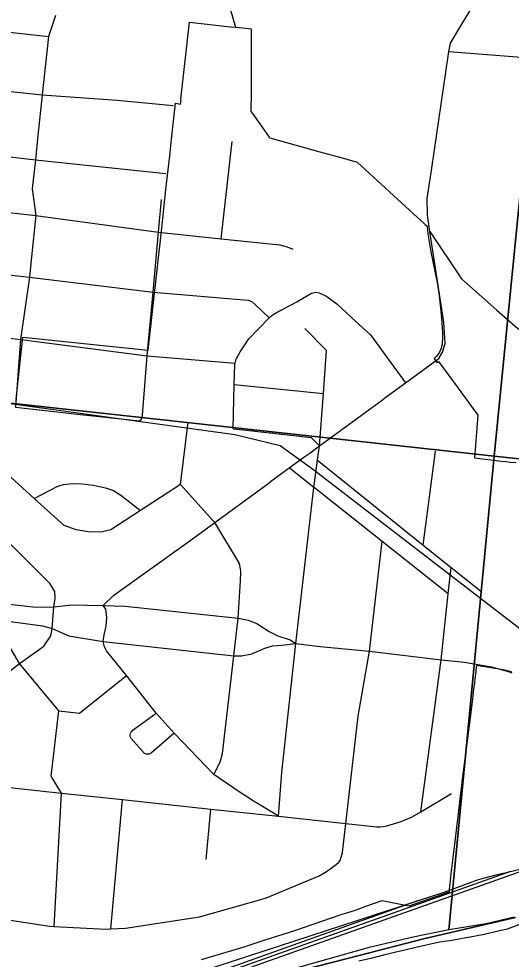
# Model space of a CAD drawing. Extents: x 0 to 34, y 0 to 22.
# Drawn here: x 4.0699 to 4.2942, y 18.1401 to 18.5686 of the extents above; entities that cross this region are included whole.
import ezdxf

# ---------------------------------------------------------------- set-up
doc = ezdxf.new("R2010")
doc.units = 0
for name, color, linetype in [('GM_X_City_Street', 7, 'Continuous'), ('GM_X_Corporation', 7, 'Continuous'), ('GM_X_County_Road', 7, 'Continuous'), ('GM_X_Major_River', 7, 'Continuous'), ('GM_X_Rail_Line', 7, 'Continuous'), ('GM_X_Section', 7, 'Continuous'), ('GM_X_Township_Road', 7, 'Continuous'), ('GM_X_US_Route', 7, 'Continuous')]:
    doc.layers.add(name, color=color, linetype=linetype)

msp = doc.modelspace()

# ---------------------------------------------------------------- linework, layer by layer
at = {"layer": 'GM_X_City_Street'}
for p, q in [((4.16206, 18.46842), (4.16713, 18.51268)), ((4.12841, 18.41508), (4.16845, 18.41164)), ((4.16809, 18.40197), (4.20867, 18.3978)), ((4.2542, 18.32877), (4.25972, 18.37159)), ((4.08817, 18.25323), (4.07024, 18.27487)), ((4.11187, 18.15384), (4.11717, 18.21278)), ((4.15522, 18.18551), (4.1574, 18.2085))]:
    msp.add_line(p, q, dxfattribs=at)
for points in [[(4.1595, 18.59627), (4.16858, 18.56479), (4.17194, 18.56445), (4.17579, 18.56405), (4.17576, 18.54978), (4.17573, 18.5355), (4.1757, 18.52633), (4.17633, 18.52545), (4.17976, 18.5207), (4.18403, 18.51477), (4.18428, 18.51442), (4.20704, 18.50806), (4.21727, 18.50521), (4.22407, 18.50331), (4.25158, 18.47808), (4.25462, 18.4753), (4.25509, 18.47486), (4.25591, 18.47406), (4.25606, 18.47234), (4.25623, 18.47068), (4.25764, 18.46237), (4.26054, 18.44839), (4.26149, 18.44251), (4.26254, 18.43228), (4.26297, 18.42566), (4.26301, 18.4227), (4.26285, 18.42127), (4.26276, 18.42027), (4.26257, 18.41929), (4.26234, 18.41851), (4.26206, 18.41776), (4.26151, 18.41665), (4.26083, 18.41561), (4.26003, 18.41466), (4.25912, 18.41382), (4.26052, 18.4119), (4.2612, 18.4124), (4.27009, 18.40026), (4.27323, 18.39591), (4.27908, 18.38797), (4.27844, 18.38013), (4.27749, 18.36849), (4.28978, 18.36706), (4.29159, 18.36686), (4.29394, 18.36661), (4.2963, 18.36635)], [(3.7882, 18.56599), (3.82536, 18.56174), (3.87774, 18.55574), (3.92064, 18.55083), (3.9513, 18.54761), (4.01474, 18.54094), (4.08062, 18.534), (4.11469, 18.53157), (4.14025, 18.52918)], [(4.26589, 18.55371), (4.30083, 18.551), (4.30347, 18.55019), (4.30588, 18.54673), (4.31178, 18.53712), (4.33423, 18.50763), (4.33816, 18.5049), (4.34157, 18.50408), (4.34955, 18.50451), (4.37943, 18.50798), (4.38207, 18.50717), (4.38451, 18.50522), (4.40165, 18.48724)], [(3.95563, 18.51853), (4.01159, 18.51205), (4.07747, 18.50443), (4.08622, 18.50342), (4.1369, 18.49816)], [(4.13363, 18.47139), (4.16206, 18.46842), (4.18878, 18.46563), (4.19056, 18.46523), (4.19212, 18.46474), (4.19484, 18.46364)], [(4.25721, 18.47167), (4.27166, 18.45018), (4.28773, 18.43583), (4.29726, 18.42749), (4.30252, 18.42416), (4.31249, 18.41866), (4.33151, 18.40977), (4.34186, 18.40445), (4.34676, 18.40247), (4.35169, 18.40238), (4.36158, 18.40316)], [(4.13109, 18.44402), (4.17447, 18.44041), (4.17616, 18.4398), (4.17783, 18.43823), (4.18403, 18.43239)], [(4.16756, 18.38183), (4.16809, 18.40197), (4.16833, 18.41114), (4.16845, 18.41164), (4.16876, 18.41289), (4.16891, 18.41348), (4.1708, 18.41693), (4.17475, 18.42272), (4.18403, 18.43239), (4.18471, 18.4331), (4.18652, 18.43433), (4.19665, 18.43963), (4.20322, 18.44364), (4.20514, 18.44403), (4.20683, 18.44373), (4.2102, 18.44213), (4.21485, 18.43877), (4.22355, 18.43055), (4.23022, 18.42467), (4.24616, 18.40276)], [(4.20693, 18.37404), (4.20867, 18.3978), (4.2101, 18.4174), (4.20031, 18.42755)], [(4.12496, 18.38543), (4.12564, 18.38598), (4.12612, 18.38676), (4.12636, 18.38805), (4.12841, 18.41508)], [(4.08587, 18.30069), (4.08645, 18.30438), (4.08638, 18.30763), (4.08414, 18.31125), (4.04623, 18.34898), (4.04518, 18.35025), (4.01255, 18.38962), (4.01161, 18.39067)], [(4.06838, 18.39161), (4.09799, 18.38837), (4.12496, 18.38543)], [(4.15878, 18.22426), (4.16173, 18.22984), (4.16279, 18.2338), (4.16788, 18.27827), (4.1699, 18.29541), (4.17098, 18.3125), (4.17115, 18.31681), (4.17096, 18.31803), (4.17045, 18.32032), (4.15917, 18.33907), (4.15815, 18.3402), (4.14353, 18.35641), (4.14715, 18.38484)], [(4.16756, 18.38183), (4.17213, 18.38131), (4.20314, 18.37784), (4.20693, 18.37404)], [(4.18818, 18.20522), (4.18973, 18.22509), (4.19619, 18.28399), (4.20428, 18.3551), (4.20601, 18.36744), (4.20693, 18.37404)], [(4.20601, 18.36744), (4.2542, 18.32877), (4.26684, 18.31862), (4.28019, 18.30791)], [(4.14353, 18.35641), (4.12544, 18.34462), (4.11184, 18.33576), (4.10745, 18.33471), (4.10148, 18.33482), (4.09602, 18.33569), (4.09064, 18.33765), (4.07697, 18.35001), (4.06083, 18.3646)], [(4.26555, 18.30652), (4.23544, 18.33039), (4.20457, 18.35487), (4.20428, 18.3551), (4.19313, 18.36394)], [(4.07697, 18.35001), (4.08768, 18.3556), (4.09033, 18.35638), (4.09428, 18.35687), (4.09887, 18.35676), (4.10403, 18.35611), (4.10949, 18.35491), (4.11309, 18.3536), (4.11641, 18.35154), (4.12544, 18.34462)], [(4.21888, 18.20195), (4.22455, 18.25081), (4.22971, 18.28037), (4.23544, 18.33039)], [(4.25307, 18.20726), (4.26233, 18.27643), (4.26555, 18.30652), (4.26684, 18.31862)], [(4.00199, 18.22439), (4.03626, 18.24933), (4.05108, 18.26012), (4.07024, 18.27487), (4.08139, 18.28268), (4.08446, 18.28742), (4.08508, 18.29078), (4.08587, 18.30069)], [(4.1753, 18.21311), (4.17122, 18.2157), (4.16116, 18.22263), (4.15878, 18.22426), (4.14075, 18.24303), (4.1325, 18.25224), (4.11907, 18.26938), (4.10983, 18.28054), (4.10905, 18.28239), (4.1083, 18.28485), (4.10876, 18.28795), (4.10969, 18.29188), (4.11004, 18.2958), (4.10955, 18.29951), (4.10836, 18.30122)], [(4.07024, 18.27487), (4.06513, 18.28361), (4.0649, 18.29411)], [(4.08817, 18.25323), (4.09765, 18.25221), (4.11907, 18.26938)], [(4.08944, 18.21574), (4.08469, 18.22351), (4.08817, 18.25323)], [(4.14075, 18.24303), (4.13034, 18.23409), (4.12922, 18.23354), (4.12809, 18.23354), (4.12718, 18.23382), (4.12112, 18.24068), (4.12066, 18.24153), (4.12066, 18.24255), (4.12106, 18.24357), (4.12208, 18.24458), (4.1325, 18.25224)], [(4.00199, 18.22439), (4.05866, 18.21901), (4.08944, 18.21574), (4.11717, 18.21278), (4.1574, 18.2085), (4.18818, 18.20522), (4.21888, 18.20195), (4.23304, 18.20044), (4.23459, 18.20044), (4.23592, 18.2005), (4.23762, 18.20082), (4.24412, 18.20287), (4.24912, 18.20489), (4.25307, 18.20726), (4.26706, 18.21564)], [(4.08603, 18.15496), (4.08928, 18.21284), (4.08944, 18.21574)], [(4.18818, 18.20522), (4.17939, 18.21052), (4.17612, 18.21259), (4.1753, 18.21311)], [(4.05197, 18.16003), (4.08106, 18.15552), (4.08397, 18.15506), (4.08603, 18.15496), (4.10672, 18.15389), (4.1107, 18.15378), (4.11187, 18.15384), (4.11849, 18.15415), (4.15223, 18.15934), (4.18225, 18.16787), (4.20683, 18.17806), (4.21013, 18.18002), (4.21456, 18.18318), (4.21576, 18.18427), (4.21631, 18.18503), (4.21683, 18.18651), (4.21736, 18.18862), (4.21888, 18.20195)]]:
    msp.add_lwpolyline(points, dxfattribs=at)
at = {"layer": 'GM_X_Corporation'}
for points in [[(4.06875, 18.39529), (4.07174, 18.42348), (4.12891, 18.41756), (4.13502, 18.47323), (4.13698, 18.49083), (4.13868, 18.50612), (4.13952, 18.51378), (4.14101, 18.52744), (4.1413, 18.53013), (4.14362, 18.52974), (4.14388, 18.532), (4.14376, 18.53202), (4.14766, 18.56714), (4.16631, 18.56505), (4.16858, 18.56479), (4.17194, 18.56445), (4.17579, 18.56405), (4.17576, 18.54978), (4.17573, 18.5355), (4.1757, 18.52633), (4.17633, 18.52545), (4.17976, 18.5207), (4.18403, 18.51477), (4.18428, 18.51442), (4.20704, 18.50806), (4.21727, 18.50521), (4.22407, 18.50331), (4.25158, 18.47808), (4.25462, 18.4753), (4.25509, 18.47486), (4.25591, 18.47406), (4.25606, 18.47234), (4.25623, 18.47068), (4.25764, 18.46237), (4.26054, 18.44839), (4.26149, 18.44251), (4.26254, 18.43228), (4.26297, 18.42566), (4.26301, 18.4227), (4.26285, 18.42127), (4.26276, 18.42027), (4.26257, 18.41929), (4.26234, 18.41851), (4.26206, 18.41776), (4.26151, 18.41665), (4.26083, 18.41561), (4.26003, 18.41466), (4.25912, 18.41382), (4.26052, 18.4119), (4.2612, 18.4124), (4.27009, 18.40026), (4.27323, 18.39591), (4.27908, 18.38797), (4.27844, 18.38013), (4.27749, 18.36849), (4.28978, 18.36706), (4.29159, 18.36686), (4.29394, 18.36661), (4.2963, 18.36635)], [(4.29441, 18.27095), (4.29066, 18.272), (4.27843, 18.27392), (4.2782, 18.272), (4.27807, 18.27095), (4.27769, 18.26777), (4.27747, 18.266), (4.27711, 18.26306), (4.27658, 18.25855), (4.27595, 18.25365), (4.27534, 18.24882), (4.27475, 18.24421), (4.27416, 18.23963), (4.27356, 18.23493), (4.27295, 18.23016), (4.27237, 18.22562), (4.27222, 18.22438), (4.27182, 18.22096), (4.27174, 18.22029), (4.27131, 18.21675), (4.27089, 18.2132), (4.2707, 18.2116), (4.26992, 18.20515), (4.26963, 18.2027), (4.26934, 18.20026), (4.2687, 18.19491), (4.26767, 18.18628), (4.26679, 18.17897), (4.2666, 18.1774), (4.26642, 18.17583), (4.26627, 18.1746), (4.26577, 18.17054), (4.24769, 18.16424), (4.24, 18.1657), (4.2353, 18.16659), (4.22794, 18.16407), (4.22362, 18.16247), (4.21924, 18.16106), (4.21714, 18.16042), (4.2079, 18.15718), (4.19553, 18.15299), (4.18206, 18.14865), (4.17242, 18.14557), (4.16273, 18.14261), (4.15301, 18.13977)], [(4.29617, 18.15903), (4.25429, 18.14934), (4.22501, 18.14181), (4.13849, 18.11956)], [(4.13849, 18.11956), (4.22501, 18.14181), (4.25429, 18.14934), (4.29617, 18.15903)]]:
    msp.add_lwpolyline(points, dxfattribs=at)
at = {"layer": 'GM_X_County_Road'}
for points in [[(4.25721, 18.47167), (4.25621, 18.47822), (4.25619, 18.47922), (4.25599, 18.48678), (4.25814, 18.50062), (4.26552, 18.55163), (4.26589, 18.55371), (4.26657, 18.5575), (4.27127, 18.56541), (4.28004, 18.58007), (4.31283, 18.63494), (4.31329, 18.63615), (4.31363, 18.63736), (4.31411, 18.64488), (4.31618, 18.66825), (4.31983, 18.7096), (4.33099, 18.83279)], [(4.23561, 18.39504), (4.23669, 18.39583), (4.24616, 18.40276), (4.26132, 18.41387), (4.26289, 18.41669), (4.2641, 18.42066), (4.26351, 18.43037), (4.25721, 18.47167)], [(4.20244, 18.37075), (4.20693, 18.37404), (4.23561, 18.39504)], [(4.1846, 18.35769), (4.19313, 18.36394), (4.19974, 18.36878), (4.20244, 18.37075)], [(4.14907, 18.33167), (4.15917, 18.33907), (4.18332, 18.35675), (4.1846, 18.35769)], [(4.10836, 18.30122), (4.11328, 18.3059), (4.14638, 18.3297), (4.14907, 18.33167)]]:
    msp.add_lwpolyline(points, dxfattribs=at)
at = {"layer": 'GM_X_Major_River'}
msp.add_lwpolyline([(4.29778, 18.15569), (4.29242, 18.15374), (4.28765, 18.15273), (4.28192, 18.15137), (4.27715, 18.15035), (4.272, 18.14954), (4.26723, 18.14853), (4.26152, 18.14774), (4.25083, 18.14536), (4.24586, 18.14417), (4.24109, 18.14316), (4.23613, 18.14196), (4.23097, 18.14058), (4.22486, 18.13922)], dxfattribs=at)
at = {"layer": 'GM_X_Rail_Line'}
for points in [[(4.31008, 18.28146), (4.20438, 18.36289), (4.18895, 18.37397), (4.16841, 18.37909), (4.02522, 18.39882), (3.29119, 18.47469), (3.25437, 18.47634)], [(4.31103, 18.18445), (4.15875, 18.1303), (4.13984, 18.12578), (4.11621, 18.12167), (4.09525, 18.11941), (4.08436, 18.11859), (4.07367, 18.11921)], [(4.294, 18.18004), (4.30507, 18.18271), (4.31103, 18.18445)], [(4.294, 18.18004), (4.15831, 18.13179), (4.13953, 18.1273), (4.11599, 18.12321), (4.09511, 18.12096), (4.08434, 18.12015), (4.07835, 18.12049)], [(4.25204, 18.16677), (4.26376, 18.17058), (4.27938, 18.17634), (4.28801, 18.1786), (4.294, 18.18004)], [(4.08304, 18.12178), (4.08415, 18.12208), (4.09792, 18.12373), (4.11847, 18.12681), (4.12957, 18.12907), (4.15382, 18.13482), (4.25204, 18.16677)], [(4.25204, 18.16677), (4.15787, 18.13329), (4.13922, 18.12883), (4.11578, 18.12475), (4.09497, 18.12251), (4.08433, 18.1217), (4.08304, 18.12178)]]:
    msp.add_lwpolyline(points, dxfattribs=at)
at = {"layer": 'GM_X_Section'}
for points in [[(3.84478, 18.91854), (4.33236, 18.83277), (4.28649, 18.36934), (3.78896, 18.4239)], [(4.33236, 18.83277), (4.83487, 18.81908), (4.78481, 18.31634), (4.28649, 18.36934)]]:
    msp.add_lwpolyline(points, close=True, dxfattribs=at)
for points in [[(3.73932, 17.95816), (3.78896, 18.4239), (4.28649, 18.36934), (4.26587, 18.15348), (4.24952, 18.15002), (4.22954, 18.14532), (4.19297, 18.13506)], [(4.29553, 18.15914), (4.28278, 18.15618), (4.26587, 18.15348), (4.28649, 18.36934), (4.78481, 18.31634)]]:
    msp.add_lwpolyline(points, dxfattribs=at)
at = {"layer": 'GM_X_Township_Road'}
msp.add_line((4.07552, 18.42186), (4.12841, 18.41508), dxfattribs=at)
for points in [[(3.96727, 18.57355), (4.01767, 18.56791), (4.08343, 18.56054)], [(4.0866, 18.57014), (4.08343, 18.56054), (4.08062, 18.534), (4.07865, 18.51552)], [(4.07865, 18.51552), (4.07747, 18.50443), (4.07606, 18.49111), (4.07766, 18.47894), (4.07575, 18.46021)], [(3.96, 18.48917), (4.01018, 18.48637), (4.07766, 18.47894), (4.13363, 18.47139)], [(4.12841, 18.41508), (4.13109, 18.44402), (4.13363, 18.47139), (4.13501, 18.48626)], [(3.96396, 18.4626), (4.00741, 18.45836), (4.0748, 18.45084), (4.13109, 18.44402)], [(4.07575, 18.46021), (4.0748, 18.45084), (4.07076, 18.42247), (4.06838, 18.39161)], [(3.86662, 18.44565), (3.9041, 18.44058), (3.96816, 18.43454), (4.00034, 18.43151), (4.00454, 18.43097), (4.07076, 18.42247), (4.07359, 18.42211), (4.07552, 18.42186)]]:
    msp.add_lwpolyline(points, dxfattribs=at)
at = {"layer": 'GM_X_US_Route'}
for points in [[(4.0281, 18.30611), (4.0764, 18.30062), (4.08132, 18.30047), (4.08587, 18.30069), (4.09412, 18.30156), (4.10836, 18.30122), (4.11842, 18.30098), (4.1699, 18.29541), (4.17439, 18.29454), (4.17836, 18.29302), (4.18393, 18.28941), (4.18798, 18.28738), (4.19362, 18.28558), (4.19619, 18.28399)], [(4.03037, 18.29817), (4.03388, 18.29772), (4.0649, 18.29411), (4.08067, 18.29201), (4.08508, 18.29078), (4.09267, 18.28746), (4.1083, 18.28485), (4.16788, 18.27827), (4.17142, 18.27834), (4.17612, 18.27928), (4.18205, 18.28174), (4.18545, 18.28283), (4.18972, 18.28319), (4.19619, 18.28399)], [(4.19619, 18.28399), (4.20726, 18.28263), (4.22971, 18.28037), (4.26233, 18.27643), (4.27303, 18.2754), (4.28523, 18.27333), (4.2935, 18.27098), (4.29457, 18.27058)]]:
    msp.add_lwpolyline(points, dxfattribs=at)

doc.saveas('drawing.dxf')
